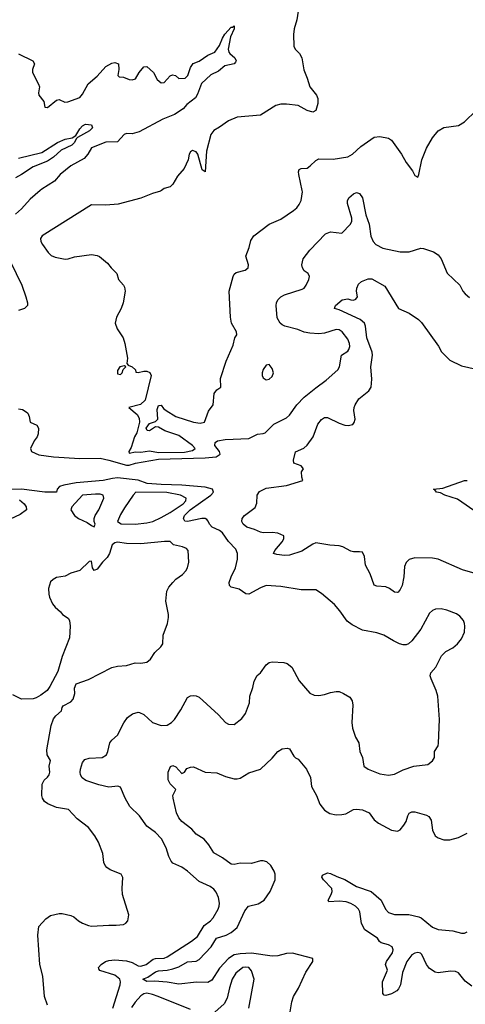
# Model space of a CAD drawing. Header units: inches. Extents: x 1552611 to 1694776, y 811966 to 917215.
# Tile 371 of 549: x 1671398 to 1674456, y 844417 to 851172. Entities that reach past the tile are written whole.
import ezdxf

# ---------------------------------------------------------------- set-up
doc = ezdxf.new("R2010")
doc.units = ezdxf.units.IN
doc.header["$MEASUREMENT"] = 0
doc.layers.add('B6874', color=7, linetype='Continuous')
doc.layers.add('B6875', color=7, linetype='Continuous')

msp = doc.modelspace()

# ---------------------------------------------------------------- linework, layer by layer
at = {"layer": 'B6874', "color": 5}
for points, elevation in [([(1671538.9, 850000), (1671470, 849939.6), (1671410, 849873.3), (1671370, 849837.6)], 940), ([(1671390, 848501.6), (1671416.4, 848496.4), (1671442.5, 848482.5), (1671453, 848473), (1671462.8, 848450), (1671471, 848410), (1671516, 848390), (1671527.7, 848370), (1671524.9, 848330), (1671517.1, 848310), (1671497.3, 848282.7), (1671471.6, 848230), (1671478.7, 848210), (1671530, 848187.1), (1671630, 848172.9), (1671810, 848162), (1671950, 848162.6), (1672010, 848150.6), (1672130, 848115.6), (1672150, 848115.5), (1672193.6, 848130), (1672350, 848157.4), (1672670, 848165.8), (1672746.5, 848173.5), (1672774.6, 848190), (1672769, 848210), (1672736.9, 848250), (1672739.6, 848270), (1672756.6, 848283.4), (1672808.6, 848291.4), (1672970, 848298.7), (1673030, 848329), (1673068.3, 848331.7), (1673082.7, 848337.3), (1673142.8, 848397.2), (1673230, 848439.5), (1673250, 848458.4), (1673298.9, 848530), (1673350, 848582), (1673430, 848646.7), (1673502.2, 848697.8), (1673582, 848770), (1673593.6, 848790), (1673606.6, 848870), (1673650, 848897.3), (1673657.6, 848910), (1673663, 848930), (1673661.1, 848950), (1673650, 848980.9), (1673611.3, 849030), (1673590, 849044.7), (1673570, 849046.6), (1673490, 849020.3), (1673450, 849017.4), (1673390, 849021.6), (1673350, 849028.8), (1673306.5, 849046.5), (1673217, 849070), (1673199.3, 849079.3), (1673184.7, 849090), (1673165.8, 849125.8), (1673157.7, 849210), (1673160.4, 849230), (1673169.7, 849250), (1673189.3, 849270.7), (1673215.5, 849284.5), (1673336.4, 849323.6), (1673349.7, 849330.3), (1673365.1, 849350), (1673382.9, 849390), (1673386.6, 849410), (1673377.2, 849430), (1673349.8, 849449.8), (1673338.4, 849470), (1673333.6, 849490), (1673343.9, 849530), (1673390, 849591.3), (1673497.3, 849702.7), (1673530, 849716.5), (1673610, 849707.3), (1673667.4, 849770), (1673676.5, 849790), (1673676.8, 849810), (1673648.2, 849910), (1673647.3, 849930), (1673656, 849950), (1673690, 849977.1), (1673710, 849985.5), (1673730, 849979.1), (1673750, 849950.6), (1673773.2, 849833.1), (1673797.5, 849770), (1673807.4, 849687.4), (1673823.6, 849650), (1673841.3, 849630), (1673890, 849604.9), (1674010, 849578.7), (1674070, 849578.7), (1674150, 849603.6), (1674170, 849601.5), (1674238.9, 849578.9), (1674270, 849557.6), (1674290, 849530.4), (1674332.1, 849432.1), (1674418.8, 849350), (1674439.1, 849310), (1674454.8, 849290), (1674486, 849266)], 940), ([(1672371.3, 850000), (1672364.9, 849995.1), (1672310, 849979.6), (1672230, 849947.1), (1672074.9, 849905.1), (1671990, 849898.4), (1671890, 849901.6), (1671552.7, 849690), (1671541.6, 849670), (1671543.8, 849650), (1671554.4, 849630), (1671593.9, 849573.9), (1671614.1, 849554.1), (1671642.2, 849542.2), (1671710, 849527.7), (1671730, 849530.3), (1671774.2, 849545.9), (1671890, 849560.3), (1671930, 849554.4), (1671946.3, 849546.3), (1672001.4, 849501.4), (1672024.7, 849470), (1672064.7, 849430), (1672076, 849390), (1672110.4, 849350.3), (1672116.7, 849336.7), (1672122.4, 849310), (1672108.5, 849230), (1672094.9, 849190), (1672063, 849130), (1672053.4, 849090), (1672067.3, 849050), (1672108, 848990), (1672120.4, 848950), (1672137.3, 848850), (1672132.7, 848812.7), (1672142, 848802), (1672170, 848791), (1672192, 848770), (1672194, 848754), (1672212, 848752), (1672250, 848760.7), (1672270, 848759.3), (1672291.2, 848751.2), (1672299.5, 848730), (1672258.4, 848561.6), (1672227.8, 848532.2), (1672146.8, 848510), (1672203.8, 848463.8), (1672218, 848438), (1672220.7, 848410), (1672202.6, 848337.3), (1672186.4, 848310), (1672163.4, 848236.6), (1672147.8, 848210), (1672150, 848198), (1672192.9, 848207.1), (1672230, 848204.2), (1672290, 848213.8), (1672350, 848202.8), (1672530, 848203.8), (1672584, 848216), (1672601.3, 848230), (1672584.3, 848250), (1672490, 848318.9), (1672394.3, 848350), (1672350, 848377), (1672330, 848379.3), (1672290, 848352), (1672272.9, 848352.9), (1672265.6, 848370), (1672290, 848400.5), (1672330, 848414), (1672346, 848430), (1672342.5, 848497.5), (1672350, 848524.7), (1672354.6, 848525.4), (1672370, 848526), (1672384.7, 848504.7), (1672402.8, 848490), (1672469.5, 848449.5), (1672590.7, 848410), (1672635.8, 848404.2), (1672666, 848410), (1672693.6, 848486.4), (1672725.2, 848530), (1672733.6, 848606.4), (1672750, 848631.3), (1672778, 848650), (1672775.3, 848710), (1672815.3, 848830), (1672862, 848938), (1672874, 848990), (1672889, 849010), (1672886.6, 849030), (1672852.6, 849090), (1672844.7, 849130), (1672835.8, 849310), (1672862, 849410), (1672870, 849426), (1672883.3, 849436.7), (1672945.8, 849454.2), (1672966, 849470), (1672969.4, 849490.6), (1672949.7, 849550), (1672971.9, 849608.1), (1672983.6, 849656.4), (1673005.6, 849690), (1673110, 849768), (1673190, 849802.4), (1673278, 849862), (1673299.6, 849880.4), (1673316.8, 849903.2), (1673329.8, 849930.2), (1673338.5, 849990), (1673336.4, 850000)], 960), ([(1671333.8, 849510), (1671412.9, 849350), (1671440.5, 849270), (1671450.7, 849230), (1671450.8, 849210), (1671430.4, 849189.6), (1671390, 849175.6)], 940), ([(1674610, 847347.3), (1674436.3, 847396.3), (1674270, 847469.7), (1674230, 847478), (1674110, 847480.4), (1674072.1, 847467.9), (1674050, 847447.3), (1674039.2, 847420.8), (1674035.4, 847350), (1674022.4, 847290), (1674010, 847262), (1673994.7, 847245.3), (1673990, 847241.6), (1673970, 847243.6), (1673935.1, 847270), (1673910, 847281.8), (1673850, 847284.4), (1673830, 847292.3), (1673803.5, 847370), (1673770.9, 847430), (1673765.1, 847490), (1673750, 847518), (1673730, 847522), (1673690, 847520.5), (1673670, 847526), (1673614.9, 847554.9), (1673590, 847561.5), (1673526, 847566), (1673430, 847582.4), (1673410, 847574.3), (1673333.9, 847526.1), (1673250, 847497.8), (1673215.3, 847495.3), (1673161.8, 847501.8), (1673139.3, 847510), (1673149.6, 847530), (1673200.3, 847590), (1673210.8, 847610), (1673210.5, 847630.6), (1673169.3, 847650), (1673130, 847654), (1673070, 847651.1), (1673050, 847656.5), (1673010, 847674.3), (1672957, 847690), (1672931.6, 847710), (1672922.9, 847730), (1672924.5, 847750), (1672940.9, 847770), (1673014.5, 847825.5), (1673024.6, 847855.4), (1673027, 847910), (1673044.3, 847935.7), (1673090, 847957), (1673230, 847975.2), (1673342, 848010), (1673333.2, 848033.2), (1673332.7, 848070), (1673345.2, 848090), (1673329, 848110), (1673279, 848130), (1673278, 848150), (1673291.9, 848208.1), (1673347.8, 848232.2), (1673370, 848251.7), (1673411.4, 848310), (1673443.3, 848396.7), (1673470, 848429.4), (1673490, 848441.4), (1673510, 848443.5), (1673590, 848404.6), (1673630, 848390.4), (1673652.1, 848387.9), (1673684.7, 848395.3), (1673692.9, 848407.1), (1673699.3, 848430), (1673691.9, 848490), (1673692.9, 848510), (1673700.3, 848530), (1673724.4, 848570), (1673794, 848626), (1673811, 848650), (1673815.3, 848704.7), (1673807.7, 848790), (1673818.4, 848870), (1673817, 848890), (1673780.8, 848990), (1673771.1, 849070), (1673763.4, 849090), (1673734.6, 849114.6), (1673590, 849180.6), (1673558, 849190), (1673566, 849210), (1673610.4, 849249.6), (1673650, 849255.9), (1673670, 849248.9), (1673690, 849248.6), (1673705.7, 849254.3), (1673717.2, 849270), (1673709.9, 849310), (1673711.9, 849330), (1673723, 849357), (1673744.8, 849375.2), (1673790, 849394.1), (1673814.4, 849394.4), (1673904.2, 849344.2), (1673997.3, 849190), (1674070, 849159.3), (1674134.8, 849114.8), (1674155.3, 849095.3), (1674272.1, 848932.1), (1674292.9, 848892.9), (1674350, 848835.8), (1674430, 848798), (1674530, 848774.4)], 920), ([(1672038.3, 844390), (1672087.1, 844550), (1672090.5, 844570), (1672084.8, 844590), (1672050, 844615.4), (1671948.1, 844648.1), (1671940.8, 844660.8), (1671938.7, 844670), (1671956.3, 844690), (1671987.6, 844710), (1672010, 844717.4), (1672050, 844721.6), (1672130, 844714.2), (1672170, 844702.5), (1672210, 844681.3), (1672230, 844677.4), (1672265.1, 844690), (1672314.8, 844725.2), (1672330, 844730.1), (1672390, 844734.3), (1672410, 844742.2), (1672578, 844850), (1672618.3, 844881.7), (1672663.7, 844956.3), (1672707.8, 844990), (1672725.1, 845010), (1672760.5, 845070), (1672767.6, 845090), (1672769.6, 845110), (1672762.9, 845150), (1672746.3, 845186.3), (1672730, 845206), (1672705.8, 845225.8), (1672630, 845258.4), (1672549.6, 845330), (1672510, 845357.4), (1672450, 845385.1), (1672437.7, 845397.7), (1672422, 845430), (1672403.5, 845490), (1672370.8, 845550.8), (1672330, 845596.2), (1672270, 845639.5), (1672219.7, 845710), (1672153.6, 845773.6), (1672121.1, 845830), (1672090, 845907), (1672072.1, 845912.1), (1672010, 845907.1), (1671942.1, 845922.1), (1671851.8, 845951.8), (1671826, 845970), (1671814.7, 845990), (1671812.2, 846010), (1671816.1, 846030), (1671830, 846076.3), (1671844.4, 846095.6), (1671874.2, 846105.8), (1671964, 846110), (1671992.9, 846127.1), (1672003.1, 846150), (1672016, 846210), (1672030, 846228.7), (1672070, 846263.1), (1672111.6, 846348.4), (1672136.8, 846383.2), (1672173.2, 846410), (1672210, 846421.3), (1672219.5, 846419.5), (1672250, 846405.5), (1672310, 846350.5), (1672370, 846330.4), (1672410, 846332.4), (1672439.5, 846350), (1672459.7, 846370), (1672503.3, 846436.7), (1672550, 846520.4), (1672570, 846533.4), (1672590, 846535.6), (1672610, 846534), (1672630, 846524.4), (1672762.3, 846402.3), (1672810, 846350.8), (1672830, 846338.8), (1672870, 846336), (1672922.5, 846377.5), (1672947.7, 846412.3), (1672974.5, 846485.5), (1672977.6, 846530), (1672998.7, 846590), (1673007.2, 846632.8), (1673028.3, 846671.7), (1673050, 846690.6), (1673090, 846746.4), (1673110, 846761.1), (1673130, 846766), (1673210, 846761.5), (1673233.7, 846753.7), (1673266, 846730), (1673315.5, 846635.5), (1673390.3, 846550.3), (1673418.4, 846538.4), (1673450, 846535.8), (1673490, 846541.3), (1673530, 846555.8), (1673570, 846563.8), (1673590, 846561.6), (1673621, 846550), (1673663.9, 846523.9), (1673679.5, 846499.5), (1673684.4, 846470), (1673677.6, 846350), (1673682, 846310), (1673703.1, 846250), (1673724.9, 846210), (1673732.8, 846150), (1673751.3, 846110), (1673760.5, 846050), (1673789, 846029), (1673870, 845998.4), (1673930, 845988), (1673970, 845994.9), (1674030, 846024.4), (1674102, 846050), (1674198.7, 846061.3), (1674230, 846087.3), (1674244.5, 846110), (1674244.5, 846150), (1674269.5, 846190), (1674272.7, 846207.3), (1674279.7, 846370), (1674268.4, 846530), (1674256.9, 846570), (1674221.1, 846650), (1674215.8, 846670), (1674220.5, 846690), (1674253.7, 846730), (1674292.3, 846807.7), (1674323.5, 846836.5), (1674370, 846863.1), (1674403.6, 846890), (1674430, 846924.9), (1674449.7, 846970), (1674453, 847010), (1674449.6, 847030), (1674442.9, 847050), (1674419.7, 847079.7), (1674395.8, 847095.8), (1674330, 847120.7), (1674290, 847129.5), (1674252.8, 847127.2), (1674230, 847118), (1674210, 847101.2), (1674152, 846990), (1674090.2, 846909.8), (1674066, 846890), (1674050, 846883.6), (1674030, 846883.6), (1674004, 846890), (1673964, 846910), (1673898, 846950), (1673850, 846965.2), (1673750, 846984.5), (1673680.4, 847020.4), (1673646.1, 847046.1), (1673596, 847116), (1673558.8, 847158.8), (1673470, 847235.6), (1673430, 847259.6), (1673330, 847259.7), (1673190, 847283.1), (1673090.3, 847289.7), (1673050, 847274.7), (1672970, 847231.1), (1672950, 847233), (1672904.5, 847264.5), (1672850, 847278.9), (1672836.9, 847290), (1672834.7, 847310), (1672848.7, 847350), (1672878.4, 847410), (1672893.8, 847470), (1672893.3, 847510), (1672880.3, 847540.3), (1672831.1, 847591.1), (1672790, 847651.9), (1672770, 847667.1), (1672718.3, 847690), (1672699.7, 847710), (1672692.2, 847732.2), (1672683, 847743), (1672669.8, 847749.8), (1672649, 847749), (1672549, 847729), (1672532.3, 847732.3), (1672521.2, 847750), (1672528, 847770), (1672567.7, 847810), (1672709.1, 847910), (1672727.3, 847930), (1672722, 847950), (1672670, 847964.7), (1672510, 847979.1), (1672370, 847982.1), (1672272.3, 847990), (1672210, 848012.7), (1672070, 848027.8), (1672035.1, 848024.9), (1671970.7, 848010), (1671785.9, 847994.1), (1671701.6, 847978.4), (1671671, 847970), (1671656, 847950), (1671650, 847929.6), (1671570.2, 847929.8), (1671409.5, 847950.5), (1671331.9, 847948.1)], 940), ([(1674543.4, 847783.4), (1674402.3, 847882.3), (1674315.1, 847910), (1674284.9, 847924.9), (1674259, 847930), (1674246.3, 847946.3), (1674238, 847950), (1674301.5, 847958.5), (1674450, 848009.4), (1674470.1, 848010.1)], 880), ([(1671397.8, 847877.8), (1671429.4, 847850), (1671442.9, 847830), (1671444.2, 847810), (1671402, 847778), (1671297.3, 847730)], 940), ([(1671589.6, 844410), (1671569.4, 844470.6), (1671556.2, 844610), (1671537, 844690), (1671522, 844890), (1671529.4, 844950), (1671577, 845003), (1671610, 845024.9), (1671670, 845039.1), (1671690, 845039.1), (1671750, 845024.9), (1671770, 845016.3), (1671800.7, 844990), (1671830, 844972.7), (1671870, 844956.4), (1671890, 844953.7), (1672010, 844960.3), (1672061.2, 844958.8), (1672110, 844964.9), (1672126.8, 844973.2), (1672141.2, 844990), (1672146, 845030), (1672104.2, 845170), (1672101.6, 845210), (1672105.6, 845285.6), (1672094, 845310), (1672019.6, 845339.6), (1671996.2, 845356.2), (1671985.2, 845370), (1671976, 845390), (1671969.2, 845450.8), (1671939.6, 845530), (1671913.4, 845573.4), (1671869.7, 845629.7), (1671792.7, 845690), (1671732.3, 845752.3), (1671650, 845767.3), (1671591, 845791), (1671568.3, 845808.3), (1671555.1, 845830), (1671549.6, 845850), (1671552.7, 845927.3), (1671564.9, 845955.1), (1671590, 845974.8), (1671600.9, 845990), (1671604.5, 846010), (1671600.9, 846050), (1671609, 846090), (1671587.3, 846127.3), (1671583.3, 846163.3), (1671613.5, 846330), (1671630, 846374.9), (1671645.2, 846394.8), (1671685.2, 846430), (1671690, 846454), (1671696.4, 846463.6), (1671750, 846491.3), (1671764, 846510), (1671777.2, 846550), (1671774.6, 846585.4), (1671784.7, 846615.3), (1671870, 846644.9), (1672030, 846728), (1672070, 846737.3), (1672130, 846742), (1672190, 846760.5), (1672230, 846756.3), (1672270, 846763), (1672295.8, 846784.2), (1672326.6, 846830), (1672366, 846870), (1672379.3, 846890), (1672382, 846950), (1672412.3, 847030), (1672419.3, 847070), (1672419.3, 847090), (1672402, 847182), (1672407.8, 847250), (1672422, 847278), (1672448.5, 847311.5), (1672470, 847332.7), (1672515.4, 847364.6), (1672538, 847390), (1672550, 847411.3), (1672559.6, 847450), (1672553.3, 847530), (1672543.5, 847543.5), (1672515.4, 847555.4), (1672452.7, 847570), (1672431.3, 847591.3), (1672392.1, 847592.1), (1672230, 847575.7), (1672130, 847579), (1672070, 847586.2), (1672050, 847581.7), (1672032.4, 847570), (1672014, 847510), (1671998.6, 847481.4), (1671966.7, 847450), (1671930, 847402), (1671910, 847393.2), (1671898, 847410), (1671890, 847458), (1671874.6, 847454.6), (1671810, 847392.3), (1671750, 847374.5), (1671710, 847355.1), (1671650, 847343.7), (1671628.1, 847331.9), (1671610, 847314), (1671596.3, 847270), (1671597.1, 847230), (1671602.4, 847210), (1671623.9, 847163.9), (1671641.3, 847141.3), (1671678, 847110), (1671690.9, 847090.9), (1671730, 847066), (1671740.7, 847050), (1671744.9, 847010), (1671738.8, 846930), (1671690, 846802), (1671660.3, 846699.7), (1671604.1, 846595.9), (1671586, 846570), (1671543.4, 846536.6), (1671510, 846519.3), (1671490, 846513.2), (1671410, 846509.2), (1671350, 846539)], 960), ([(1673251.5, 844351.5), (1673265.6, 844434.4), (1673276.2, 844470), (1673312.2, 844527.8), (1673362.4, 844637.6), (1673409.3, 844710), (1673408.7, 844730), (1673270, 844767.4), (1673230, 844764.6), (1673170.1, 844749.9), (1673130, 844746.7), (1672990, 844766.6), (1672910, 844763.5), (1672870, 844755.5), (1672830, 844729.9), (1672770, 844665), (1672717.6, 844582.4), (1672690, 844567.2), (1672612.3, 844567.7), (1672490, 844555.2), (1672410, 844569.4), (1672323.6, 844576.4), (1672270, 844574.2), (1672244.2, 844590), (1672277.6, 844602.4), (1672330, 844639.2), (1672350, 844646.5), (1672410, 844651), (1672450, 844660.2), (1672490, 844673.6), (1672550, 844706.9), (1672610, 844713.7), (1672630, 844723.3), (1672712.2, 844810), (1672749.5, 844870.5), (1672816, 844890), (1672850.5, 844910), (1672890, 844943.5), (1672942.7, 845057.3), (1672967.4, 845090), (1673034.2, 845105.8), (1673074.7, 845130), (1673117.6, 845190), (1673150.9, 845270), (1673150.9, 845310), (1673145.1, 845330), (1673121.5, 845370), (1673094.1, 845394.1), (1673070, 845401.7), (1673050, 845401.7), (1672990, 845383.2), (1672910, 845384.8), (1672870, 845375.2), (1672850, 845377.8), (1672790, 845422.3), (1672730, 845456), (1672697, 845510), (1672663.1, 845550), (1672610, 845583.9), (1672578.6, 845618.6), (1672510, 845671.5), (1672490, 845696.2), (1672473.7, 845730), (1672451.3, 845830), (1672449.7, 845850.3), (1672469, 845890), (1672429.8, 845929.8), (1672416.6, 845956.6), (1672418, 846010), (1672432, 846048), (1672450, 846054), (1672470, 846045.5), (1672510, 846000.4), (1672530, 846008.9), (1672545.5, 846034.5), (1672570, 846043.9), (1672590, 846045.6), (1672670, 846010.2), (1672750, 846005.2), (1672810, 845979.3), (1672870, 845963.2), (1672890, 845962.4), (1672910, 845969.1), (1672970, 846005.2), (1673050, 846029.1), (1673130, 846106), (1673170, 846152), (1673199, 846170), (1673233.8, 846173.8), (1673250.7, 846170), (1673279.5, 846119.5), (1673290, 846107.7), (1673310, 846099.1), (1673366, 846030), (1673393.5, 845973.5), (1673401.3, 845910), (1673434.6, 845850), (1673458, 845790), (1673489.3, 845749.3), (1673526.2, 845726.2), (1673570, 845716.5), (1673610, 845717.8), (1673635.5, 845724.5), (1673690, 845752.4), (1673710, 845756.1), (1673750, 845750.8), (1673795.6, 845730), (1673830, 845683), (1673859.9, 845659.9), (1673950, 845612.4), (1673990, 845604.9), (1674010, 845614.4), (1674035.3, 845644.7), (1674050.7, 845670), (1674060.7, 845710), (1674070, 845728.5), (1674090, 845737.6), (1674110, 845736), (1674190, 845715.2), (1674205, 845705), (1674221, 845681), (1674230.2, 845610.2), (1674250, 845573.4), (1674270, 845558), (1674310, 845544.4), (1674350, 845545.3), (1674410, 845560.3), (1674470, 845590.3)], 920), ([(1674501.3, 844541.3), (1674455.4, 844575.4), (1674410, 844632.7), (1674390, 844642.4), (1674355.6, 844644.4), (1674270, 844633.6), (1674250, 844636.9), (1674210, 844661.4), (1674190, 844689.8), (1674157.9, 844757.9), (1674148.1, 844768.1), (1674130, 844772.8), (1674110, 844768.3), (1674090, 844756.4), (1674054.1, 844710), (1674026.3, 844633.7), (1674010.7, 844550), (1673997.8, 844522.2), (1673987.2, 844510), (1673950, 844488.6), (1673910, 844476.4), (1673899.5, 844479.5), (1673891, 844491), (1673888.2, 844570), (1673922.4, 844650), (1673908.4, 844690), (1673915.6, 844710), (1673957.1, 844770), (1673960.9, 844790), (1673954.7, 844810), (1673930, 844824.8), (1673879.2, 844839.2), (1673867.7, 844847.7), (1673853.1, 844870), (1673766.6, 844926.6), (1673743.7, 844970), (1673731.7, 845051.7), (1673722.7, 845070), (1673703.1, 845090), (1673670, 845109.1), (1673639.1, 845119.1), (1673590, 845124.3), (1673520.4, 845120.4), (1673514, 845130), (1673536.5, 845170), (1673542.3, 845190), (1673540.7, 845210), (1673483.4, 845270), (1673471, 845290), (1673476.4, 845303.6), (1673510, 845318.3), (1673530, 845314.7), (1673573.5, 845293.5), (1673630, 845273.6), (1673710, 845225.1), (1673810, 845191.1), (1673879.6, 845130), (1673907.6, 845070), (1673930, 845046.4), (1673970, 845031.9), (1674068, 845032), (1674137.1, 845017.1), (1674153.2, 845010), (1674230, 844946.4), (1674270.8, 844930.8), (1674370, 844920.9), (1674430, 844905.3), (1674450, 844905.6), (1674470, 844913.6)], 880), ([(1672971.6, 844390), (1673006.9, 844590), (1672990, 844646.6), (1672970, 844669.7), (1672950, 844672.3), (1672930, 844668.4), (1672882, 844630), (1672856.5, 844590), (1672836.9, 844530), (1672821.2, 844458.8), (1672800.3, 844419.8), (1672738.3, 844361.7)], 940), ([(1672570, 844381.1), (1672349.4, 844470), (1672310, 844484.8), (1672270, 844491.9), (1672250, 844488.2), (1672230, 844474), (1672190, 844431.9), (1672164.3, 844395.7)], 940)]:
    msp.add_lwpolyline(points, dxfattribs=dict(at, elevation=elevation))
at = {"layer": 'B6874', "color": 5, "elevation": 960}
for points in [[(1672118, 848798), (1672084.7, 848790), (1672070, 848766), (1672070, 848742), (1672090, 848738), (1672102, 848750), (1672108, 848772), (1672126, 848790)], [(1673110, 848805.2), (1673090, 848800.9), (1673070, 848772.7), (1673062.4, 848750), (1673061.6, 848730), (1673070, 848714.8), (1673090, 848700.5), (1673110, 848705.5), (1673130, 848722.8), (1673139.5, 848750), (1673130, 848779)], [(1671917.5, 847917.5), (1671830, 847909.1), (1671756.1, 847830), (1671748.4, 847808.4), (1671774, 847770), (1671800.5, 847750), (1671861.7, 847721.7), (1671890, 847700.7), (1671910, 847692), (1671916, 847710), (1671909.2, 847729.2), (1671909.2, 847750), (1671916.2, 847770), (1671941.1, 847810), (1671975.1, 847890), (1671971.3, 847910), (1671950, 847916.3)], [(1672196, 847930), (1672176.3, 847910), (1672118, 847822), (1672090, 847777.2), (1672068.7, 847730), (1672093.8, 847713.8), (1672190, 847709.7), (1672270, 847718.8), (1672310.7, 847730), (1672370, 847756), (1672430.9, 847790), (1672518.8, 847850), (1672538.9, 847870), (1672539.6, 847890), (1672502, 847910), (1672407.3, 847927.3)]]:
    msp.add_lwpolyline(points, close=True, dxfattribs=at)
at = {"layer": 'B6875', "color": 5}
for points, elevation in [([(1673326.7, 851350), (1673299.6, 851170), (1673281.1, 851110), (1673277, 851070), (1673279.3, 850990), (1673288.4, 850970), (1673319.1, 850939.1), (1673334, 850910), (1673348.1, 850828.1), (1673372, 850770), (1673388.8, 850710), (1673434.8, 850654.8), (1673443.9, 850630), (1673443.4, 850596.6), (1673430, 850549.2), (1673410, 850537), (1673370, 850549.8), (1673310, 850583.5), (1673230, 850592.8), (1673190, 850592.6), (1673156, 850584), (1673050, 850517.2), (1672890, 850503.5), (1672830, 850478.9), (1672770, 850435.1), (1672730, 850412), (1672710, 850384.5), (1672680.2, 850270), (1672670, 850128), (1672650, 850142), (1672620.7, 850250), (1672610, 850266), (1672585.1, 850274.9), (1672570, 850265.2), (1672561.6, 850250), (1672554.4, 850210), (1672526, 850150), (1672481.9, 850098.1), (1672450, 850042.6), (1672430, 850024.7), (1672390, 850014), (1672371.3, 850000)], 960), ([(1671390, 850938), (1671487.3, 850890), (1671500.7, 850870), (1671486, 850830), (1671486.8, 850810), (1671528.2, 850730), (1671533.4, 850710), (1671526.8, 850670), (1671530, 850654), (1671562.8, 850610), (1671570.8, 850570.8), (1671590, 850568.4), (1671650, 850620.5), (1671670, 850624), (1671706.9, 850606.9), (1671728.3, 850608.3), (1671810, 850638), (1671830, 850660.7), (1671868.9, 850731.1), (1671930, 850784.9), (1671988.6, 850851.4), (1672030, 850874), (1672050, 850877.4), (1672076.3, 850870), (1672079.3, 850830), (1672071.3, 850790), (1672080.7, 850780.7), (1672110, 850777.3), (1672150, 850761.6), (1672170, 850759.3), (1672192.9, 850767.1), (1672218.7, 850810), (1672250, 850847.7), (1672270, 850850.7), (1672317, 850810), (1672340.8, 850760.8), (1672370, 850738.4), (1672390, 850741.3), (1672430, 850787.7), (1672447.1, 850792.9), (1672468.2, 850788.2), (1672490, 850768.4), (1672534, 850770), (1672551.4, 850788.6), (1672570, 850842.8), (1672588.1, 850871.9), (1672630, 850887.9), (1672690, 850927.5), (1672737, 850950), (1672770, 850995.5), (1672790, 851045.7), (1672806.7, 851073.3), (1672850, 851121.3), (1672858.9, 851121.1), (1672870.1, 851130.1), (1672870.9, 851110), (1672845.8, 851054.2), (1672829, 850970), (1672833.2, 850950), (1672840.3, 850940.3), (1672875.5, 850910), (1672883.6, 850890), (1672879.3, 850880.7), (1672870, 850868.5), (1672805.4, 850854.6), (1672761.5, 850818.5), (1672710, 850794.4), (1672645.7, 850734.3), (1672619.3, 850660.7), (1672603.6, 850636.4), (1672545.8, 850590), (1672519.6, 850560.4), (1672459.7, 850520.3), (1672381.3, 850490), (1672217.5, 850402.5), (1672170, 850388.2), (1672130, 850390.5), (1672115.9, 850384.1), (1672070, 850333.7), (1671990, 850331.9), (1671890, 850292.8), (1671866.3, 850250), (1671839.6, 850220.4), (1671750, 850168.7), (1671676, 850110), (1671635.9, 850064.1), (1671550.1, 850009.9), (1671538.9, 850000)], 940), ([(1673336.4, 850000), (1673313.3, 850110), (1673312, 850128), (1673316.5, 850143.5), (1673329.5, 850150.5), (1673370, 850153.7), (1673391.6, 850168.4), (1673430, 850206.4), (1673450, 850218), (1673550, 850214.4), (1673650, 850231.8), (1673682.9, 850250), (1673738.3, 850301.7), (1673830, 850364.9), (1673870, 850370.7), (1673930, 850358.8), (1673950, 850346), (1674018, 850250), (1674050, 850191), (1674094, 850134), (1674110, 850102), (1674130, 850092), (1674137.2, 850110), (1674156.9, 850210), (1674189.7, 850290), (1674230, 850362), (1674269.6, 850410), (1674310, 850432.7), (1674410, 850445.5), (1674450, 850470.4), (1674530, 850549)], 960), ([(1671390, 850221.2), (1671550, 850261), (1671658.4, 850330), (1671710, 850352.4), (1671758.5, 850361.5), (1671782.5, 850377.5), (1671810, 850423.1), (1671830, 850444.2), (1671850, 850454.3), (1671891.3, 850450), (1671897, 850430), (1671876.9, 850410), (1671795.6, 850364.4), (1671785.1, 850354.9), (1671775.2, 850330), (1671755.8, 850310), (1671683.8, 850276.2), (1671630, 850228.5), (1671590, 850201.4), (1671490, 850161.7), (1671411.2, 850108.8), (1671370, 850086.9)], 920)]:
    msp.add_lwpolyline(points, dxfattribs=dict(at, elevation=elevation))

doc.saveas('drawing.dxf')
